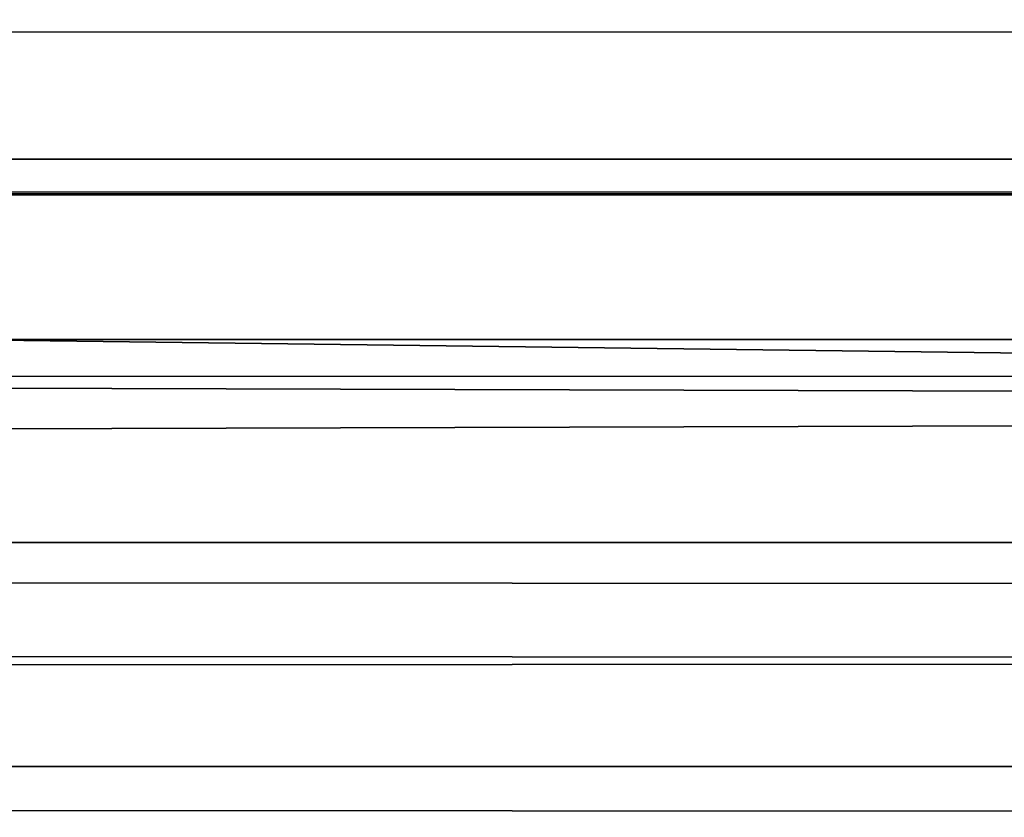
# Model space of a CAD drawing. Header units: millimetres. Extents: x -184 to 165, y -135 to 242.
# Tile 833 of 1056: x -105.437 to -104.479, y -1.146 to -0.37. Entities that reach past the tile are written whole.
import ezdxf

# ---------------------------------------------------------------- set-up
doc = ezdxf.new("R2010")
doc.units = ezdxf.units.MM
doc.header["$LTSCALE"] = 41.718519
for name, color, linetype in [('183', 7, 'CONTINUOUS'), ('384', 7, 'CONTINUOUS'), ('386', 7, 'CONTINUOUS'), ('63', 7, 'CONTINUOUS')]:
    doc.layers.add(name, color=color, linetype=linetype)

msp = doc.modelspace()

# ---------------------------------------------------------------- linework, layer by layer
at = {"layer": '183', "linetype": 'CONTINUOUS'}
for points in [[(165, -0.35424, -61.41419), (165, -0.50559, -61.66671), (-165, -0.35424, -61.41419), (165, -0.35424, -61.41419)], [(165, -0.50559, -61.66671), (-165, -0.50559, -61.66671), (-165, -0.35424, -61.41419), (165, -0.50559, -61.66671)], [(165, -0.50559, -61.66671), (165, -0.68097, -61.90318), (-165, -0.50559, -61.66671), (165, -0.50559, -61.66671)], [(165, -0.68097, -61.90318), (-165, -0.68097, -61.90318), (-165, -0.50559, -61.66671), (165, -0.68097, -61.90318)], [(165, -0.68097, -61.90318), (165, -0.87868, -62.12132), (-165, -0.68097, -61.90318), (165, -0.68097, -61.90318)], [(165, -0.87868, -62.12132), (-165, -0.87868, -62.12132), (-165, -0.68097, -61.90318), (165, -0.87868, -62.12132)], [(165, -0.87868, -62.12132), (165, -1.09682, -62.31903), (-165, -0.87868, -62.12132), (165, -0.87868, -62.12132)], [(165, -1.09682, -62.31903), (-165, -1.09682, -62.31903), (-165, -0.87868, -62.12132), (165, -1.09682, -62.31903)], [(165, -1.09682, -62.31903), (165, -1.33329, -62.49441), (-165, -1.09682, -62.31903), (165, -1.09682, -62.31903)], [(165, -1.33329, -62.49441), (-165, -1.33329, -62.49441), (-165, -1.09682, -62.31903), (165, -1.33329, -62.49441)]]:
    msp.add_3dface(points, dxfattribs=at)
at = {"layer": '384', "linetype": 'CONTINUOUS'}
for points in [[(-29.9692, -0.05802, 60), (-29.61816, -0.54508, 60), (-167.57487, -0.11876, 60), (-29.9692, -0.05802, 60)], [(-167.57487, -0.11876, 60), (-29.61816, -0.54508, 60), (-167.87439, -0.53467, 60), (-167.57487, -0.11876, 60)], [(-167.87439, -0.53467, 60), (-29.61816, -0.54508, 60), (-168.1714, -0.95238, 60), (-167.87439, -0.53467, 60)], [(-29.61816, -0.54508, 60), (-29.27027, -1.03505, 60), (-168.1714, -0.95238, 60), (-29.61816, -0.54508, 60)], [(-168.1714, -0.95238, 60), (-29.27027, -1.03505, 60), (-168.46589, -1.37188, 60), (-168.1714, -0.95238, 60)], [(-29.27027, -1.03505, 60), (-28.92547, -1.528, 60), (-168.46589, -1.37188, 60), (-29.27027, -1.03505, 60)]]:
    msp.add_3dface(points, dxfattribs=at)
at = {"layer": '386', "linetype": 'CONTINUOUS'}
for points in [[(-29.92513, -0.11876, 63), (-167.5308, -0.05802, 63), (-167.88184, -0.54508, 63), (-29.92513, -0.11876, 63)], [(-29.62561, -0.53467, 63), (-29.92513, -0.11876, 63), (-167.88184, -0.54508, 63), (-29.62561, -0.53467, 63)], [(-29.3286, -0.95238, 63), (-29.62561, -0.53467, 63), (-167.88184, -0.54508, 63), (-29.3286, -0.95238, 63)], [(-29.3286, -0.95238, 63), (-167.88184, -0.54508, 63), (-168.22973, -1.03505, 63), (-29.3286, -0.95238, 63)], [(-29.03411, -1.37188, 63), (-29.3286, -0.95238, 63), (-168.22973, -1.03505, 63), (-29.03411, -1.37188, 63)], [(-29.03411, -1.37188, 63), (-168.22973, -1.03505, 63), (-168.57453, -1.528, 63), (-29.03411, -1.37188, 63)]]:
    msp.add_3dface(points, dxfattribs=at)
at = {"layer": '63', "linetype": 'CONTINUOUS'}
for points in [[(-160, -2, 60), (0, -2, 60), (-160, 0, 60), (-160, -2, 60)], [(-160, 0, 60), (0, -2, 60), (0, 0, 60), (-160, 0, 60)]]:
    msp.add_3dface(points, dxfattribs=at)

doc.saveas('drawing.dxf')
